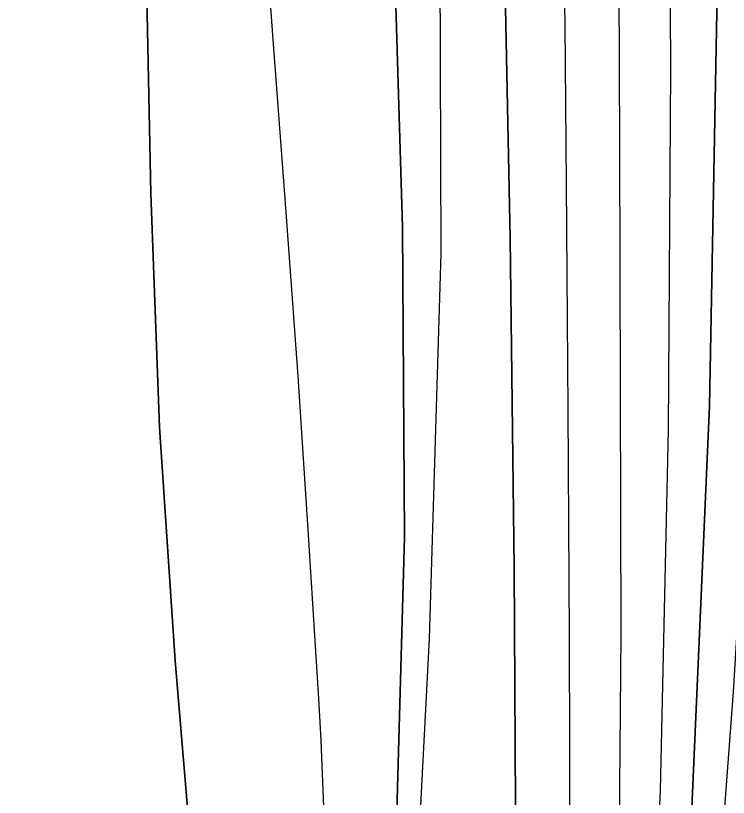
# Model space of a CAD drawing. Extents: x 3279314 to 3317160, y 734079 to 759431.
# Drawn here: x 3311488.9 to 3311738, y 744108.8 to 744381.9 of the extents above; entities that cross this region are included whole.
import ezdxf

# ---------------------------------------------------------------- set-up
doc = ezdxf.new("R2010")
doc.units = 0
for name, color, linetype in [('V-RIVR-EDGE', 7, 'Continuous'), ('V-TOPO-DPTH', 7, 'Continuous'), ('V-TOPO-MINR', 7, 'Continuous'), ('V-TOPO-WATR', 7, 'Continuous')]:
    doc.layers.add(name, color=color, linetype=linetype)

msp = doc.modelspace()

# ---------------------------------------------------------------- linework, layer by layer
at = {"layer": 'V-RIVR-EDGE'}
msp.add_spline([(3310747.15, 741422.06), (3310761.27, 741436.93), (3310772.16, 741448.54), (3310772.95, 741451.64), (3310772.56, 741453.19), (3310772.21, 741467.15), (3310772.61, 741472.19), (3310775.33, 741474.12), (3310776.11, 741477.23), (3310778.06, 741481.1), (3310778.46, 741484.98), (3310773.05, 741494.68), (3310773.84, 741499.34), (3310775.79, 741504.37), (3310780.07, 741508.63), (3310785.89, 741512.1), (3310795.63, 741530.31), (3310825.21, 741572.12), (3310845.06, 741601.54), (3310855.18, 741615.48), (3310863.33, 741620.88), (3310868.4, 741629.02), (3310883.19, 741654.19), (3310883.99, 741660.39), (3310891, 741675.88), (3310896.85, 741688.67), (3310901.53, 741697.96), (3310902.33, 741706.1), (3310905.45, 741716.18), (3310909.36, 741728.58), (3310914.03, 741736.71), (3310917.53, 741740.19), (3310923, 741754.53), (3310933.94, 741786.3), (3310941.35, 741805.29), (3310953.85, 741842.87), (3310965.15, 741864.56), (3310977.64, 741894.39), (3310990.11, 741919.18), (3311002.96, 741940.86), (3311006.46, 741946.29), (3311012.68, 741950.15), (3311016.96, 741957.12), (3311022.03, 741967.58), (3311022.04, 741972.23), (3311022.06, 741982.31), (3311022.86, 741990.84), (3311027.17, 742006.73), (3311033.04, 742029.98), (3311035.01, 742042.78), (3311036.22, 742059.84), (3311037.05, 742082.33), (3311037.48, 742099.39), (3311041.77, 742109.85), (3311041.78, 742116.06), (3311042.18, 742121.1), (3311045.29, 742122.64), (3311048.4, 742124.57), (3311051.13, 742129.99), (3311053.47, 742138.91), (3311056.59, 742142), (3311058.53, 742145.1), (3311058.94, 742155.18), (3311061.67, 742160.6), (3311067.12, 742166.02), (3311068.72, 742186.57), (3311068.74, 742196.26), (3311069.14, 742198.98), (3311072.24, 742201.68), (3311075.36, 742205.17), (3311079.24, 742207.48), (3311086.67, 742233.45), (3311085.13, 742236.17), (3311085.14, 742242.37), (3311089.43, 742249.73), (3311096.04, 742257.47), (3311105.36, 742263.26), (3311103.82, 742266.37), (3311108.48, 742271.01), (3311115.88, 742281.85), (3311117.83, 742289.22), (3311122.13, 742302.39), (3311129.54, 742317.5), (3311134.99, 742326.4), (3311141.62, 742341.12), (3311152.54, 742368.24), (3311150.24, 742377.17), (3311150.64, 742380.66), (3311162.31, 742395.36), (3311161.53, 742395.75), (3311151.07, 742400.04), (3311148.76, 742405.09), (3311149.94, 742412.46), (3311150.35, 742423.7), (3311155.04, 742437.26), (3311163.98, 742445.77), (3311167.48, 742449.64), (3311161.31, 742462.46), (3311160.93, 742465.95), (3311162.87, 742466.72), (3311179.16, 742465.9), (3311183.82, 742470.93), (3311192.39, 742486.42), (3311195.13, 742495.72), (3311195.92, 742501.93), (3311195.94, 742507.74), (3311195.56, 742512.4), (3311195.57, 742517.05), (3311192.1, 742523.26), (3311189.39, 742527.93), (3311189.4, 742531.8), (3311190.19, 742537.62), (3311193.69, 742542.65), (3311200.3, 742549.23), (3311213.92, 742566.26), (3311218.99, 742580.21), (3311220.18, 742587.96), (3311224.84, 742593.38), (3311234.98, 742613.9), (3311240.45, 742629.4), (3311242.8, 742639.87), (3311247.85, 742644.9), (3311258.37, 742663.49), (3311264.22, 742676.66), (3311266.55, 742679.75), (3311284.03, 742689.02), (3311288.31, 742696.37), (3311293.38, 742706.45), (3311294.17, 742715.36), (3311293.8, 742720.79), (3311295.36, 742724.28), (3311298.86, 742729.7), (3311303.16, 742743.65), (3311303.18, 742751.79), (3311303.59, 742757.22), (3311304.76, 742763.42), (3311309.83, 742773.88), (3311319.58, 742795.58), (3311324.64, 742802.16), (3311332.42, 742814.55), (3311339.81, 742819.96), (3311347.2, 742828.47), (3311350.71, 742838.16), (3311350.72, 742842.42), (3311349.58, 742850.57), (3311349.98, 742855.22), (3311352.71, 742861.81), (3311361.28, 742877.3), (3311366.72, 742882.33), (3311372.18, 742893.95), (3311375.31, 742905.19), (3311388.96, 742936.95), (3311408.46, 742981.89), (3311418.2, 743001.25), (3311424.81, 743008.61), (3311432.6, 743021), (3311438.45, 743033.39), (3311438.07, 743037.27), (3311433.43, 743043.1), (3311433.83, 743046.59), (3311437.33, 743050.07), (3311441.6, 743052), (3311445.88, 743057.03), (3311448.63, 743073.31), (3311456.81, 743089.19), (3311472.38, 743112.03), (3311480.95, 743125.97), (3311482.91, 743136.44), (3311492.26, 743150.76), (3311492.65, 743155.42), (3311492.67, 743160.07), (3311495.77, 743161.61), (3311500.43, 743161.99), (3311508.6, 743173.22), (3311523.01, 743197.22), (3311534.32, 743223.95), (3311544.45, 743244.87), (3311561.99, 743278.57), (3311577.18, 743305.29), (3311604.83, 743353.31), (3311621.21, 743390.49), (3311639.14, 743426.13), (3311651.2, 743442.39), (3311662.88, 743461.36), (3311672.23, 743477.24), (3311680.45, 743507.46), (3311680.88, 743525.69), (3311684.8, 743542.74), (3311697.32, 743588.47), (3311707.1, 743621.02), (3311721.14, 743655.89), (3311734.41, 743686.5), (3311736.38, 743700.06), (3311739.9, 743713.24), (3311739.93, 743722.94), (3311739.94, 743727.59), (3311741.49, 743729.91), (3311746.17, 743737.27), (3311747.35, 743747.74), (3311748.93, 743755.49), (3311752.05, 743766.34), (3311755.59, 743785.72), (3311758.35, 743802), (3311760.7, 743811.3), (3311763.81, 743814.79), (3311768.47, 743818.26), (3311774.69, 743822.9), (3311780.53, 743834.52), (3311784.45, 743850.41), (3311786.46, 743878.33), (3311787.65, 743888.8), (3311789.21, 743891.9), (3311789.61, 743900.04), (3311789.24, 743905.86), (3311786.94, 743916.72), (3311786.19, 743926.81), (3311786.21, 743936.5), (3311791.67, 743946.57), (3311801.41, 743965.94), (3311807.65, 743981.05), (3311809.63, 743995.78), (3311810.84, 744015.94), (3311809.34, 744037.27), (3311800.08, 744055.13), (3311797.77, 744062.12), (3311797.79, 744068.33), (3311798.19, 744076.08), (3311793.94, 744081.13), (3311782.74, 744099.39), (3311771.54, 744118.03), (3311765.4, 744143.25), (3311761.57, 744163.04), (3311761.21, 744176.23), (3311763.57, 744188.24), (3311763.73, 744251.84), (3311761.87, 744283.64), (3311758.45, 744312.74), (3311753.47, 744337.18), (3311747.32, 744362.02), (3311746.96, 744373.26), (3311744.68, 744392.66), (3311742.01, 744411.28), (3311738.17, 744425.25), (3311736.65, 744435.73), (3311732.02, 744447.76), (3311725.49, 744470.66), (3311719.34, 744494.71), (3311717.06, 744513.33), (3311705.96, 744572.31), (3311696.76, 744617.7), (3311694.49, 744640.2), (3311694.53, 744654.16), (3311703.54, 744690.59), (3311707.88, 744720.06), (3311710.67, 744750.69), (3311711.89, 744773.56), (3311709.62, 744797.23), (3311706.57, 744820.11), (3311700.78, 744830.6), (3311700.41, 744838.36), (3311702.4, 744857.74), (3311707.54, 744896.12), (3311711.09, 744922.87), (3311725.17, 744972.09), (3311744.31, 745024.39), (3311756.41, 745056.94), (3311759.15, 745068.95), (3311759.57, 745082.52), (3311759.65, 745112), (3311754.68, 745143.42), (3311747.79, 745176.79), (3311742.05, 745210.93), (3311741.31, 745224.51), (3311742.13, 745240.4), (3311741.4, 745260.96), (3311735.26, 745285.79), (3311730.24, 745296.28), (3311724.07, 745311.03), (3311721.77, 745321.5), (3311718.33, 745338.58), (3311704.47, 745381.66), (3311698.68, 745391.37), (3311697.52, 745395.64), (3311694.47, 745413.87), (3311694.48, 745418.52), (3311698.37, 745424.72), (3311703.83, 745435.56), (3311704.24, 745445.26), (3311703.1, 745454.18), (3311703.12, 745461.94), (3311703.15, 745473.18), (3311702.03, 745491.41), (3311702.44, 745502.66), (3311704.05, 745524.76), (3311702.54, 745540.66), (3311698.7, 745556.57), (3311694.07, 745565.5), (3311683.25, 745580.65), (3311676.28, 745585.32), (3311673.96, 745589.59), (3311673.98, 745597.35), (3311671.69, 745612.87), (3311671.7, 745617.91), (3311673.27, 745623.34), (3311672.9, 745629.15), (3311669.43, 745637.69), (3311666.72, 745640.03), (3311662.07, 745643.14), (3311657.03, 745644.32), (3311648.5, 745643.17), (3311641.91, 745645.13), (3311638.43, 745648.63), (3311636.51, 745655.61), (3311631.51, 745675.4), (3311626.14, 745696.36), (3311621.54, 745718.48), (3311619.31, 745758.04), (3311618.96, 745773.94), (3311619.37, 745782.47), (3311620.16, 745790.22), (3311620.57, 745799.14), (3311621.38, 745810), (3311621.02, 745821.63), (3311618.73, 745835.6), (3311611.04, 745862.76), (3311604.48, 745877.52), (3311597.54, 745894.21), (3311590.61, 745914.39), (3311586.38, 745928.36), (3311565.19, 745983.48), (3311553.63, 746012.99), (3311544.78, 746042.48), (3311533.99, 746070.04), (3311521.28, 746106.53), (3311510.15, 746151.93), (3311505.19, 746184.51), (3311496.37, 746224.87), (3311490.22, 746250.48), (3311484.08, 746273.76), (3311478.31, 746293.17), (3311471, 746317.23), (3311471.42, 746330.8), (3311471.45, 746343.21), (3311471.47, 746351.74), (3311473.82, 746360.27), (3311476.93, 746363.36), (3311479.66, 746369.17), (3311482.4, 746378.08), (3311481.3, 746405.23), (3311479.4, 746420.75), (3311474.01, 746438.6), (3311466.69, 746454.91), (3311460.5, 746461.13), (3311455.86, 746468.12), (3311452, 746477.05), (3311449.7, 746486.36), (3311444.7, 746501.5), (3311438.9, 746511.21), (3311428.07, 746521.32), (3311424.97, 746523.65), (3311423.05, 746528.7), (3311419.2, 746539.95), (3311414.56, 746547.72), (3311409.92, 746553.55), (3311400.25, 746564.04), (3311389.43, 746577.64), (3311381.69, 746585.81), (3311379.76, 746588.14), (3311379.38, 746592.02), (3311373.99, 746605.99), (3311366.29, 746629.28), (3311359.73, 746641.71), (3311346.97, 746656.09), (3311338.85, 746669.29), (3311329.22, 746695.3), (3311318.42, 746718.59), (3311316.9, 746728.68), (3311312.66, 746739.55), (3311306.51, 746761.67), (3311297.26, 746785.35), (3311290.32, 746803.2), (3311282.59, 746811.75), (3311274.09, 746825.35), (3311272.95, 746836.6), (3311269.12, 746852.89), (3311251.75, 746888.62), (3311235.93, 746920.45), (3311213.94, 746964.72), (3311200.05, 746995), (3311194.29, 747019.45), (3311190.45, 747034.58), (3311185.04, 747041.19), (3311184.66, 747044.68), (3311184.3, 747056.31), (3311182.77, 747064.46), (3311176.22, 747081.54), (3311170.07, 747103.27), (3311165.07, 747118.41), (3311158.51, 747132.39), (3311154.66, 747146.36), (3311151.59, 747156.83), (3311148.89, 747164.21), (3311146.21, 747178.18), (3311143.91, 747189.82), (3311142.78, 747203.39), (3311139.32, 747215.04), (3311130.06, 747234.45), (3311113.14, 747290.33), (3311105.06, 747316.34)], degree=3, dxfattribs=at)
at = {"layer": 'V-TOPO-DPTH'}
for p, q in [((3311534.57, 744401.55), (3311536.15, 744319.79)), ((3311536.15, 744319.79), (3311534.57, 744401.55)), ((3311536.15, 744319.79), (3311539.25, 744238.11)), ((3311539.25, 744238.11), (3311536.15, 744319.79)), ((3311539.25, 744238.11), (3311544.64, 744156.55)), ((3311544.64, 744156.55), (3311539.25, 744238.11)), ((3311544.64, 744156.55), (3311551.54, 744075.07)), ((3311551.54, 744075.07), (3311544.64, 744156.55))]:
    msp.add_line(p, q, dxfattribs=at)
for points in [[(3311673.08, 745282.09), (3311711.24, 745036.36), (3311713.63, 745021.08), (3311716.02, 745005.81), (3311718.44, 744990.53), (3311720.87, 744975.26), (3311723.12, 744959.97), (3311725.11, 744944.64), (3311726.7, 744929.27), (3311728.02, 744913.87), (3311730.67, 744877.79), (3311730.85, 744874.89), (3311731, 744871.99), (3311731.1, 744869.09), (3311731.16, 744866.18), (3311734.58, 744558.68), (3311734.32, 744402.09), (3311731.4, 744245.58), (3311724.48, 744089.19)], [(3311621.8, 744091.42), (3311624.8, 744199.69), (3311624.08, 744307.99), (3311620.87, 744416.33), (3311613.02, 744583.68), (3311611.81, 744608.36), (3311610.53, 744633.03), (3311609.14, 744657.7), (3311607.69, 744682.36), (3311606.15, 744707.02), (3311604.58, 744731.67), (3311602.96, 744756.32), (3311601.3, 744780.97), (3311599.32, 744809.9), (3311596.76, 744844.44), (3311593.96, 744878.96), (3311590.77, 744913.44), (3311587.33, 744947.9), (3311562.27, 745185.84)], [(3311562.27, 745185.84), (3311587.33, 744947.9), (3311590.77, 744913.44), (3311593.96, 744878.96), (3311596.76, 744844.44), (3311599.32, 744809.9), (3311601.3, 744780.97), (3311602.96, 744756.32), (3311604.58, 744731.67), (3311606.15, 744707.02), (3311607.69, 744682.36), (3311609.14, 744657.7), (3311610.53, 744633.03), (3311611.81, 744608.36), (3311613.02, 744583.68), (3311620.87, 744416.33), (3311624.08, 744307.99), (3311624.8, 744199.69), (3311621.8, 744091.42)], [(3311699.7, 744072.77), (3311700.53, 744165.63), (3311700.11, 744336.46), (3311699.89, 744392.19), (3311699.56, 744447.91), (3311699.06, 744503.63), (3311698.45, 744559.36), (3311698.34, 744568.31), (3311697.29, 744619.54), (3311695.68, 744670.75), (3311693.25, 744721.92), (3311690.27, 744773.07), (3311687.33, 744817.27), (3311685.09, 744846.27), (3311682.45, 744875.24), (3311679.2, 744904.14), (3311675.54, 744933), (3311655.84, 745076.34), (3311641.99, 745176.83)], [(3311699.7, 744072.77), (3311700.53, 744165.63), (3311700.11, 744336.46), (3311699.89, 744392.19), (3311699.56, 744447.91), (3311699.06, 744503.63), (3311698.45, 744559.36), (3311698.34, 744568.31), (3311697.29, 744619.54), (3311695.68, 744670.75), (3311693.25, 744721.92), (3311690.27, 744773.07), (3311687.33, 744817.27), (3311685.09, 744846.27), (3311682.45, 744875.24), (3311679.2, 744904.14), (3311675.54, 744933), (3311655.84, 745076.34), (3311641.99, 745176.83)], [(3311598.27, 744065.06), (3311595.71, 744128.7), (3311594.96, 744141.41), (3311591.4, 744198.68), (3311587.61, 744255.93), (3311583.48, 744313.16), (3311579.12, 744370.38), (3311574.96, 744427.6), (3311571.32, 744484.85), (3311568.42, 744542.15), (3311566.04, 744599.47), (3311557.35, 744847.1), (3311556.71, 744862.55), (3311555.94, 744878), (3311554.96, 744893.44), (3311553.86, 744908.86), (3311542.16, 745058.45), (3311534.6, 745148.62)], [(3311598.27, 744065.06), (3311595.71, 744128.7), (3311594.96, 744141.41), (3311591.4, 744198.68), (3311587.61, 744255.93), (3311583.48, 744313.16), (3311579.12, 744370.38), (3311574.96, 744427.6), (3311571.32, 744484.85), (3311568.42, 744542.15), (3311566.04, 744599.47), (3311557.35, 744847.1), (3311556.71, 744862.55), (3311555.94, 744878), (3311554.96, 744893.44), (3311553.86, 744908.86), (3311542.16, 745058.45), (3311534.6, 745148.62)], [(3311612.83, 745091.52), (3311617.26, 745058.8), (3311618.39, 745050.58), (3311622.22, 745021.98), (3311625.95, 744993.35), (3311629.51, 744964.71), (3311632.95, 744936.05), (3311638.01, 744892.89), (3311638.76, 744885.79), (3311639.42, 744878.69), (3311639.94, 744871.58), (3311640.35, 744864.46), (3311650.73, 744648.95), (3311655.53, 744534.04), (3311659.36, 744419.11), (3311661.71, 744304.15), (3311663.09, 744189.15), (3311664.5, 743939.94)], [(3311612.83, 745091.52), (3311617.26, 745058.8), (3311618.39, 745050.58), (3311622.22, 745021.98), (3311625.95, 744993.35), (3311629.51, 744964.71), (3311632.95, 744936.05), (3311638.01, 744892.89), (3311638.76, 744885.79), (3311639.42, 744878.69), (3311639.94, 744871.58), (3311640.35, 744864.46), (3311650.73, 744648.95), (3311655.53, 744534.04), (3311659.36, 744419.11), (3311661.71, 744304.15), (3311663.09, 744189.15), (3311664.5, 743939.94)]]:
    msp.add_lwpolyline(points, dxfattribs=at)
at = {"layer": 'V-TOPO-MINR'}
for p, q in [((3311536.15, 744319.79), (3311534.57, 744401.55)), ((3311539.25, 744238.11), (3311536.15, 744319.79)), ((3311544.64, 744156.55), (3311539.25, 744238.11)), ((3311551.54, 744075.07), (3311544.64, 744156.55))]:
    msp.add_line(p, q, dxfattribs=at)
for points in [[(3311626.62, 744029.74), (3311633.57, 744164.25), (3311637.59, 744298.8), (3311637.21, 744433.42), (3311633.91, 744568.07), (3311623.27, 744828.58), (3311623.08, 744833.01), (3311622.88, 744837.43), (3311622.67, 744841.85), (3311622.44, 744846.27), (3311622.19, 744850.7), (3311621.9, 744855.11), (3311621.57, 744859.53), (3311621.21, 744863.94), (3311620.91, 744867.39), (3311620.35, 744873.53), (3311619.74, 744879.65), (3311619.08, 744885.78), (3311618.37, 744891.9), (3311563.78, 745343.92)], [(3311724.48, 744089.19), (3311731.4, 744245.58), (3311734.32, 744402.09), (3311734.58, 744558.68), (3311731.16, 744866.18), (3311731.1, 744869.09), (3311731, 744871.99), (3311730.85, 744874.89), (3311730.67, 744877.79), (3311728.02, 744913.87), (3311726.7, 744929.27), (3311725.11, 744944.64), (3311723.12, 744959.97), (3311720.87, 744975.26), (3311718.44, 744990.53), (3311716.02, 745005.81), (3311713.63, 745021.08), (3311711.24, 745036.36), (3311673.08, 745282.09)], [(3311621.8, 744091.42), (3311624.8, 744199.69), (3311624.08, 744307.99), (3311620.87, 744416.33), (3311613.02, 744583.68), (3311611.81, 744608.36), (3311610.53, 744633.03), (3311609.14, 744657.7), (3311607.69, 744682.36), (3311606.15, 744707.02), (3311604.58, 744731.67), (3311602.96, 744756.32), (3311601.3, 744780.97), (3311599.32, 744809.9), (3311596.76, 744844.44), (3311593.96, 744878.96), (3311590.77, 744913.44), (3311587.33, 744947.9), (3311562.27, 745185.84)], [(3311598.27, 744065.06), (3311595.71, 744128.7), (3311594.96, 744141.41), (3311591.4, 744198.68), (3311587.61, 744255.93), (3311583.48, 744313.16), (3311579.12, 744370.38), (3311574.96, 744427.6), (3311571.32, 744484.85), (3311568.42, 744542.15), (3311566.04, 744599.47), (3311557.35, 744847.1), (3311556.71, 744862.55), (3311555.94, 744878), (3311554.96, 744893.44), (3311553.86, 744908.86), (3311542.16, 745058.45), (3311534.6, 745148.62)], [(3311708.53, 743985.33), (3311714.32, 744111.19), (3311717.11, 744237.15), (3311717.91, 744363.18), (3311716.18, 744676.75), (3311716.04, 744696.73), (3311715.86, 744716.72), (3311715.61, 744736.7), (3311715.33, 744756.68), (3311715.31, 744758.18), (3311714.84, 744777.4), (3311714.14, 744796.62), (3311713.11, 744815.82), (3311711.85, 744835.01), (3311710.22, 744854.17), (3311708.32, 744873.3), (3311706.01, 744892.39), (3311703.43, 744911.44), (3311669.1, 745146.35)], [(3311682.71, 744085.97), (3311682.49, 744165.07), (3311682.04, 744244.18), (3311681.44, 744323.28), (3311680.94, 744378.65), (3311679.58, 744461.8), (3311677.41, 744544.92), (3311674.03, 744628.01), (3311669.83, 744711.06), (3311662.25, 744842.29), (3311661.06, 744859.69), (3311659.63, 744877.07), (3311657.84, 744894.42), (3311655.81, 744911.75), (3311643.73, 745006.25), (3311635.37, 745070.79), (3311626.88, 745135.32)], [(3311664.5, 743939.94), (3311663.09, 744189.15), (3311661.71, 744304.15), (3311659.36, 744419.11), (3311655.53, 744534.04), (3311650.73, 744648.95), (3311640.35, 744864.46), (3311639.94, 744871.58), (3311639.42, 744878.69), (3311638.76, 744885.79), (3311638.01, 744892.89), (3311632.95, 744936.05), (3311629.51, 744964.71), (3311625.95, 744993.35), (3311622.22, 745021.98), (3311618.39, 745050.58), (3311617.26, 745058.8), (3311612.83, 745091.52)], [(3311186.19, 742426.62), (3311688.5, 743556.87), (3311693.35, 743581.36), (3311697.5, 743605.96), (3311700.6, 743630.71), (3311702.99, 743655.56), (3311739.75, 744145.62), (3311747.11, 744266.46), (3311752.21, 744387.36), (3311753.93, 744508.35), (3311753.38, 744629.4), (3311749.34, 744847.99), (3311749, 744859.79), (3311748.5, 744871.59), (3311747.77, 744883.38), (3311746.87, 744895.15), (3311734.94, 745033.69), (3311730.35, 745079.88)]]:
    msp.add_lwpolyline(points, dxfattribs=at)
at = {"layer": 'V-TOPO-WATR'}
msp.add_lwpolyline([(3311699.7, 744072.77), (3311700.53, 744165.63), (3311700.11, 744336.46), (3311699.89, 744392.19), (3311699.56, 744447.91), (3311699.06, 744503.63), (3311698.45, 744559.36), (3311698.34, 744568.31), (3311697.29, 744619.54), (3311695.68, 744670.75), (3311693.25, 744721.92), (3311690.27, 744773.07), (3311687.33, 744817.27), (3311685.09, 744846.27), (3311682.45, 744875.24), (3311679.2, 744904.14), (3311675.54, 744933), (3311655.84, 745076.34), (3311641.99, 745176.83)], dxfattribs=at)

doc.saveas('drawing.dxf')
